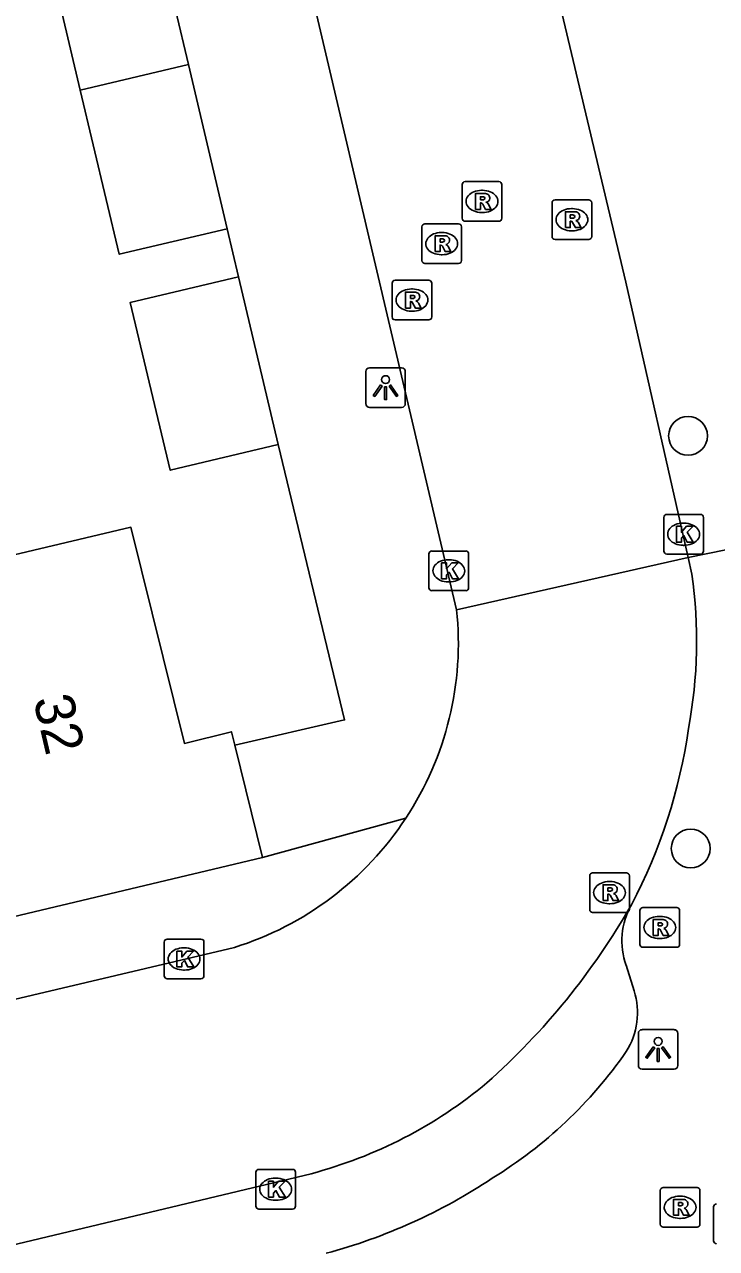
# Model space of a CAD drawing. Extents: x 158038 to 159242, y 380133 to 381214.
# Drawn here: x 159067.2 to 159084.65, y 380514.98 to 380545.84 of the extents above; entities that cross this region are included whole.
import ezdxf

# ---------------------------------------------------------------- set-up
doc = ezdxf.new("R2010")
doc.units = 0
for name, color, linetype in [('IMGEO_Boom', 7, 'Continuous'), ('IMGEO_Kolk', 7, 'Continuous'), ('IMGEO_Lichtpunt', 7, 'Continuous'), ('IMGEO_Pand', 7, 'Continuous'), ('IMGEO_Pand_nummerreeks', 7, 'Continuous'), ('IMGEO_Rijbaan_lokaal_open', 7, 'Continuous'), ('IMGEO_Rioolput', 7, 'Continuous'), ('IMGEO_Voetpad_open', 7, 'Continuous')]:
    doc.layers.add(name, color=color, linetype=linetype)

msp = doc.modelspace()

# ---------------------------------------------------------------- linework, layer by layer
at = {"layer": 'IMGEO_Boom'}
for centre in [(159083.929, 380535.47), (159083.996, 380525.064)]:
    msp.add_circle(centre, 0.489, dxfattribs=at)
at = {"layer": 'IMGEO_Kolk'}
for p, q in [((159083.392, 380533.489), (159084.244, 380533.489)), ((159083.317, 380532.563), (159083.317, 380533.415)), ((159083.805, 380533.269), (159083.83, 380533.269)), ((159084.318, 380533.415), (159084.318, 380532.563)), ((159077.471, 380532.566), (159078.323, 380532.566)), ((159083.828, 380532.709), (159083.803, 380532.709)), ((159077.396, 380531.64), (159077.396, 380532.492)), ((159077.884, 380532.346), (159077.909, 380532.346)), ((159078.397, 380532.492), (159078.397, 380531.64)), ((159084.244, 380532.489), (159083.392, 380532.489)), ((159077.907, 380531.786), (159077.882, 380531.786)), ((159078.323, 380531.566), (159077.471, 380531.566)), ((159070.722, 380521.853), (159070.722, 380522.705)), ((159070.797, 380522.779), (159071.649, 380522.779)), ((159071.723, 380522.705), (159071.723, 380521.853)), ((159071.21, 380522.559), (159071.235, 380522.559)), ((159071.649, 380521.779), (159070.797, 380521.779)), ((159071.233, 380521.999), (159071.208, 380521.999)), ((159073.032, 380516.046), (159073.032, 380516.898)), ((159073.107, 380516.972), (159073.959, 380516.972)), ((159074.033, 380516.898), (159074.033, 380516.046)), ((159073.52, 380516.752), (159073.545, 380516.752)), ((159073.543, 380516.192), (159073.518, 380516.192)), ((159073.959, 380515.972), (159073.107, 380515.972))]:
    msp.add_line(p, q, dxfattribs=at)
for points in [[(159083.392, 380533.489), (159084.244, 380533.489)], [(159083.317, 380532.563), (159083.317, 380533.415)], [(159083.638, 380533.189), (159083.761, 380533.189), (159083.761, 380533.038), (159083.891, 380533.189), (159084.055, 380533.189), (159083.909, 380533.038), (159084.062, 380532.789), (159083.91, 380532.789), (159083.825, 380532.953), (159083.761, 380532.886), (159083.761, 380532.789), (159083.638, 380532.789), (159083.638, 380533.189)], [(159084.318, 380533.415), (159084.318, 380532.563)], [(159077.471, 380532.566), (159078.323, 380532.566)], [(159077.396, 380531.64), (159077.396, 380532.492)], [(159077.717, 380532.266), (159077.84, 380532.266), (159077.84, 380532.115), (159077.97, 380532.266), (159078.134, 380532.266), (159077.988, 380532.115), (159078.141, 380531.866), (159077.989, 380531.866), (159077.904, 380532.03), (159077.84, 380531.963), (159077.84, 380531.866), (159077.717, 380531.866), (159077.717, 380532.266)], [(159078.397, 380532.492), (159078.397, 380531.64)], [(159084.244, 380532.489), (159083.392, 380532.489)], [(159078.323, 380531.566), (159077.471, 380531.566)], [(159070.722, 380521.853), (159070.722, 380522.705)], [(159070.797, 380522.779), (159071.649, 380522.779)], [(159071.723, 380522.705), (159071.723, 380521.853)], [(159071.043, 380522.479), (159071.166, 380522.479), (159071.166, 380522.328), (159071.296, 380522.479), (159071.46, 380522.479), (159071.314, 380522.328), (159071.467, 380522.079), (159071.315, 380522.079), (159071.23, 380522.243), (159071.166, 380522.176), (159071.166, 380522.079), (159071.043, 380522.079), (159071.043, 380522.479)], [(159071.649, 380521.779), (159070.797, 380521.779)], [(159073.032, 380516.046), (159073.032, 380516.898)], [(159073.107, 380516.972), (159073.959, 380516.972)], [(159074.033, 380516.898), (159074.033, 380516.046)], [(159073.353, 380516.672), (159073.476, 380516.672), (159073.476, 380516.521), (159073.606, 380516.672), (159073.77, 380516.672), (159073.624, 380516.521), (159073.777, 380516.272), (159073.625, 380516.272), (159073.54, 380516.436), (159073.476, 380516.369), (159073.476, 380516.272), (159073.353, 380516.272), (159073.353, 380516.672)], [(159073.959, 380515.972), (159073.107, 380515.972)]]:
    msp.add_lwpolyline(points, dxfattribs=at)
for centre, start, end in [((159083.394, 380533.413), 91.552, 178.448), ((159083.394, 380533.413), 91.552, 178.448), ((159084.242, 380533.413), 1.552, 88.448), ((159084.242, 380533.413), 1.552, 88.448), ((159077.473, 380532.49), 91.552, 178.448), ((159077.473, 380532.49), 91.552, 178.448), ((159078.321, 380532.49), 1.552, 88.448), ((159078.321, 380532.49), 1.552, 88.448), ((159083.394, 380532.565), 181.552, 268.448), ((159083.394, 380532.565), 181.552, 268.448), ((159084.242, 380532.565), 271.552, 358.448), ((159084.242, 380532.565), 271.552, 358.448), ((159077.473, 380531.642), 181.552, 268.448), ((159077.473, 380531.642), 181.552, 268.448), ((159078.321, 380531.642), 271.552, 358.448), ((159078.321, 380531.642), 271.552, 358.448), ((159070.799, 380522.703), 91.552, 178.448), ((159070.799, 380522.703), 91.552, 178.448), ((159071.647, 380522.703), 1.552, 88.448), ((159071.647, 380522.703), 1.552, 88.448), ((159070.799, 380521.855), 181.552, 268.448), ((159070.799, 380521.855), 181.552, 268.448), ((159071.647, 380521.855), 271.552, 358.448), ((159071.647, 380521.855), 271.552, 358.448), ((159073.109, 380516.896), 91.552, 178.448), ((159073.109, 380516.896), 91.552, 178.448), ((159073.957, 380516.896), 1.552, 88.448), ((159073.957, 380516.896), 1.552, 88.448), ((159073.109, 380516.048), 181.552, 268.448), ((159073.109, 380516.048), 181.552, 268.448), ((159073.957, 380516.048), 271.552, 358.448), ((159073.957, 380516.048), 271.552, 358.448)]:
    msp.add_arc(centre, 0.0765, start, end, dxfattribs=at)
for centre, major_axis, ratio, start_param, end_param in [((159083.804, 380532.989), (-0.387, 0.002), 0.722429, 4.712389, 7.853982), ((159083.829, 380532.989), (-0.39, 0.002), 0.717154, 1.570796, 4.712389), ((159077.883, 380532.066), (-0.387, 0.002), 0.722429, 4.712389, 7.853982), ((159077.908, 380532.066), (-0.39, 0.002), 0.717154, 1.570796, 4.712389), ((159071.209, 380522.279), (-0.387, 0.002), 0.722429, 4.712389, 7.853982), ((159071.234, 380522.279), (-0.39, 0.002), 0.717154, 1.570796, 4.712389), ((159073.519, 380516.472), (-0.387, 0.002), 0.722429, 4.712389, 7.853982), ((159073.544, 380516.472), (-0.39, 0.002), 0.717154, 1.570796, 4.712389)]:
    msp.add_ellipse(centre, major_axis=major_axis, ratio=ratio, start_param=start_param, end_param=end_param, dxfattribs=at)
at = {"layer": 'IMGEO_Lichtpunt'}
for p, q in [((159076.706, 380537.185), (159075.898, 380537.185)), ((159076.706, 380537.185), (159075.898, 380537.185)), ((159075.804, 380537.09), (159075.804, 380536.283)), ((159075.804, 380537.09), (159075.804, 380536.283)), ((159076.8, 380536.283), (159076.8, 380537.09)), ((159076.8, 380536.283), (159076.8, 380537.09)), ((159075.898, 380536.189), (159076.706, 380536.189)), ((159075.898, 380536.189), (159076.706, 380536.189)), ((159083.579, 380520.496), (159082.771, 380520.496)), ((159083.579, 380520.496), (159082.771, 380520.496)), ((159082.677, 380520.401), (159082.677, 380519.594)), ((159082.677, 380520.401), (159082.677, 380519.594)), ((159083.673, 380519.594), (159083.673, 380520.401)), ((159083.673, 380519.594), (159083.673, 380520.401)), ((159082.771, 380519.5), (159083.579, 380519.5)), ((159082.771, 380519.5), (159083.579, 380519.5))]:
    msp.add_line(p, q, dxfattribs=at)
for points in [[(159076.178, 380536.754), (159076.217, 380536.726), (159076.029, 380536.464), (159075.991, 380536.491), (159076.178, 380536.754)], [(159076.28, 380536.706), (159076.327, 380536.706), (159076.327, 380536.384), (159076.28, 380536.384), (159076.28, 380536.706)], [(159076.39, 380536.726), (159076.428, 380536.753), (159076.615, 380536.491), (159076.576, 380536.463), (159076.39, 380536.726)], [(159083.051, 380520.065), (159083.09, 380520.037), (159082.902, 380519.775), (159082.864, 380519.802), (159083.051, 380520.065)], [(159083.153, 380520.017), (159083.2, 380520.017), (159083.2, 380519.695), (159083.153, 380519.695), (159083.153, 380520.017)], [(159083.263, 380520.037), (159083.301, 380520.064), (159083.488, 380519.802), (159083.449, 380519.774), (159083.263, 380520.037)]]:
    msp.add_lwpolyline(points, dxfattribs=at)
for centre in [(159076.303, 380536.888), (159083.176, 380520.199)]:
    msp.add_circle(centre, 0.0994, dxfattribs=at)
for centre, start, end in [((159075.898, 380537.09), 90, 180), ((159075.898, 380537.09), 90, 180), ((159076.706, 380537.09), 0, 90), ((159076.706, 380537.09), 0, 90), ((159075.898, 380536.283), 180, 270), ((159075.898, 380536.283), 180, 270), ((159076.706, 380536.283), 270, 0), ((159076.706, 380536.283), 270, 360), ((159082.771, 380520.401), 90, 180), ((159082.771, 380520.401), 90, 180), ((159083.579, 380520.401), 0, 90), ((159083.579, 380520.401), 0, 90), ((159082.771, 380519.594), 180, 270), ((159082.771, 380519.594), 180, 270), ((159083.579, 380519.594), 270, 0), ((159083.579, 380519.594), 270, 360)]:
    msp.add_arc(centre, 0.0946, start, end, dxfattribs=at)
at = {"layer": 'IMGEO_Pand'}
for points in [[(159070.352, 380548.976), (159067.627, 380548.331), (159068.607, 380544.19)], [(159070.352, 380548.976), (159071.332, 380544.835)], [(159068.607, 380544.19), (159071.332, 380544.835)], [(159071.332, 380544.835), (159072.312, 380540.694)], [(159068.607, 380544.19), (159069.587, 380540.049), (159072.312, 380540.694)], [(159072.591, 380539.484), (159069.867, 380538.835), (159070.875, 380534.604), (159073.599, 380535.253)], [(159072.591, 380539.484), (159073.599, 380535.253)], [(159072.501, 380527.672), (159072.418, 380528.008), (159071.23, 380527.715), (159069.884, 380533.166), (159066.943, 380532.472)], [(159072.501, 380527.672), (159073.201, 380524.837)], [(159073.201, 380524.837), (159063.054, 380522.425)]]:
    msp.add_lwpolyline(points, dxfattribs=at)
at = {"layer": 'IMGEO_Rijbaan_lokaal_open'}
for points in [[(159078.519, 380555.471), (159080.785, 380545.957), (159082.358, 380539.346), (159083.929, 380532.406)], [(159078.094, 380531.086), (159072.688, 380554.086)], [(159083.929, 380532.406), (159078.094, 380531.086)], [(159084.025, 380531.981), (159083.929, 380532.406)], [(159072.49, 380522.569), (159045.242, 380516.137)], [(159046.844, 380510.276), (159074.425, 380516.864)]]:
    msp.add_lwpolyline(points, dxfattribs=at)
for centre, radius, start, end in [((159072.229, 380530.295), 11.916, 349.333, 8.1353), ((159070.098, 380530.246), 8.04, 326.65, 5.9962), ((159070.499, 380529.984), 13.573, 332.1704, 351.9765), ((159070.092, 380530.252), 8.048, 287.3362, 326.6407), ((159066.867, 380532.6), 18.017, 311.7194, 330.2033), ((159071.466, 380528.032), 11.553, 284.8387, 309.7709)]:
    msp.add_arc(centre, radius, start, end, dxfattribs=at)
at = {"layer": 'IMGEO_Rioolput'}
for p, q in [((159078.234, 380540.956), (159078.234, 380541.808)), ((159078.309, 380541.882), (159079.161, 380541.882)), ((159079.235, 380541.808), (159079.235, 380540.956)), ((159078.722, 380541.662), (159078.747, 380541.662)), ((159080.5, 380540.495), (159080.5, 380541.347)), ((159080.575, 380541.421), (159081.427, 380541.421)), ((159080.988, 380541.201), (159081.013, 380541.201)), ((159081.501, 380541.347), (159081.501, 380540.495)), ((159079.161, 380540.882), (159078.309, 380540.882)), ((159078.745, 380541.102), (159078.72, 380541.102)), ((159077.218, 380539.891), (159077.218, 380540.743)), ((159077.293, 380540.817), (159078.145, 380540.817)), ((159077.706, 380540.597), (159077.731, 380540.597)), ((159078.219, 380540.743), (159078.219, 380539.891)), ((159081.011, 380540.641), (159080.986, 380540.641)), ((159081.427, 380540.421), (159080.575, 380540.421)), ((159077.729, 380540.037), (159077.704, 380540.037)), ((159078.145, 380539.817), (159077.293, 380539.817)), ((159076.467, 380538.468), (159076.467, 380539.32)), ((159076.542, 380539.394), (159077.394, 380539.394)), ((159077.468, 380539.32), (159077.468, 380538.468)), ((159076.955, 380539.174), (159076.98, 380539.174)), ((159077.394, 380538.394), (159076.542, 380538.394)), ((159076.978, 380538.614), (159076.953, 380538.614)), ((159081.449, 380523.525), (159081.449, 380524.377)), ((159081.524, 380524.451), (159082.376, 380524.451)), ((159081.937, 380524.231), (159081.962, 380524.231)), ((159082.45, 380524.377), (159082.45, 380523.525)), ((159081.96, 380523.671), (159081.935, 380523.671)), ((159082.791, 380523.573), (159083.643, 380523.573)), ((159082.376, 380523.451), (159081.524, 380523.451)), ((159082.716, 380522.647), (159082.716, 380523.499)), ((159083.204, 380523.353), (159083.229, 380523.353)), ((159083.717, 380523.499), (159083.717, 380522.647)), ((159083.227, 380522.793), (159083.202, 380522.793)), ((159083.643, 380522.573), (159082.791, 380522.573)), ((159083.303, 380516.516), (159084.155, 380516.516)), ((159083.228, 380515.59), (159083.228, 380516.442)), ((159083.716, 380516.296), (159083.741, 380516.296)), ((159084.229, 380516.442), (159084.229, 380515.59)), ((159084.572, 380515.173), (159084.572, 380516.025)), ((159083.739, 380515.736), (159083.714, 380515.736)), ((159084.155, 380515.516), (159083.303, 380515.516))]:
    msp.add_line(p, q, dxfattribs=at)
for points in [[(159078.234, 380540.956), (159078.234, 380541.808)], [(159078.309, 380541.882), (159079.161, 380541.882)], [(159079.235, 380541.808), (159079.235, 380540.956)], [(159078.823, 380541.58), (159078.571, 380541.582), (159078.571, 380541.182)], [(159078.749, 380541.501), (159078.695, 380541.501), (159078.695, 380541.42)], [(159078.571, 380541.182), (159078.695, 380541.182), (159078.695, 380541.344), (159078.706, 380541.344)], [(159078.695, 380541.42), (159078.747, 380541.42)], [(159078.753, 380541.315), (159078.824, 380541.182), (159078.964, 380541.182), (159078.899, 380541.308)], [(159080.5, 380540.495), (159080.5, 380541.347)], [(159080.575, 380541.421), (159081.427, 380541.421)], [(159081.501, 380541.347), (159081.501, 380540.495)], [(159079.161, 380540.882), (159078.309, 380540.882)], [(159081.089, 380541.119), (159080.837, 380541.121), (159080.837, 380540.721)], [(159080.837, 380540.721), (159080.961, 380540.721), (159080.961, 380540.883), (159080.972, 380540.883)], [(159081.015, 380541.04), (159080.961, 380541.04), (159080.961, 380540.959)], [(159080.961, 380540.959), (159081.013, 380540.959)], [(159081.019, 380540.854), (159081.09, 380540.721), (159081.23, 380540.721), (159081.165, 380540.847)], [(159077.218, 380539.891), (159077.218, 380540.743)], [(159077.293, 380540.817), (159078.145, 380540.817)], [(159078.219, 380540.743), (159078.219, 380539.891)], [(159077.807, 380540.515), (159077.555, 380540.517), (159077.555, 380540.117)], [(159077.555, 380540.117), (159077.679, 380540.117), (159077.679, 380540.279), (159077.69, 380540.279)], [(159077.733, 380540.436), (159077.679, 380540.436), (159077.679, 380540.355)], [(159077.679, 380540.355), (159077.731, 380540.355)], [(159077.737, 380540.25), (159077.808, 380540.117), (159077.948, 380540.117), (159077.883, 380540.243)], [(159081.427, 380540.421), (159080.575, 380540.421)], [(159078.145, 380539.817), (159077.293, 380539.817)], [(159076.467, 380538.468), (159076.467, 380539.32)], [(159076.542, 380539.394), (159077.394, 380539.394)], [(159077.468, 380539.32), (159077.468, 380538.468)], [(159077.056, 380539.092), (159076.804, 380539.094), (159076.804, 380538.694)], [(159076.982, 380539.013), (159076.928, 380539.013), (159076.928, 380538.932)], [(159076.804, 380538.694), (159076.928, 380538.694), (159076.928, 380538.856), (159076.939, 380538.856)], [(159076.928, 380538.932), (159076.98, 380538.932)], [(159076.986, 380538.827), (159077.057, 380538.694), (159077.197, 380538.694), (159077.132, 380538.82)], [(159077.394, 380538.394), (159076.542, 380538.394)], [(159081.449, 380523.525), (159081.449, 380524.377)], [(159081.524, 380524.451), (159082.376, 380524.451)], [(159082.45, 380524.377), (159082.45, 380523.525)], [(159082.038, 380524.149), (159081.786, 380524.151), (159081.786, 380523.751)], [(159081.786, 380523.751), (159081.91, 380523.751), (159081.91, 380523.913), (159081.921, 380523.913)], [(159081.964, 380524.07), (159081.91, 380524.07), (159081.91, 380523.989)], [(159081.91, 380523.989), (159081.962, 380523.989)], [(159081.968, 380523.884), (159082.039, 380523.751), (159082.179, 380523.751), (159082.114, 380523.877)], [(159082.791, 380523.573), (159083.643, 380523.573)], [(159082.376, 380523.451), (159081.524, 380523.451)], [(159082.716, 380522.647), (159082.716, 380523.499)], [(159083.305, 380523.271), (159083.053, 380523.273), (159083.053, 380522.873)], [(159083.717, 380523.499), (159083.717, 380522.647)], [(159083.053, 380522.873), (159083.177, 380522.873), (159083.177, 380523.035), (159083.188, 380523.035)], [(159083.231, 380523.192), (159083.177, 380523.192), (159083.177, 380523.111)], [(159083.177, 380523.111), (159083.229, 380523.111)], [(159083.235, 380523.006), (159083.306, 380522.873), (159083.446, 380522.873), (159083.381, 380522.999)], [(159083.643, 380522.573), (159082.791, 380522.573)], [(159083.303, 380516.516), (159084.155, 380516.516)], [(159083.228, 380515.59), (159083.228, 380516.442)], [(159083.817, 380516.214), (159083.565, 380516.216), (159083.565, 380515.816)], [(159084.229, 380516.442), (159084.229, 380515.59)], [(159083.565, 380515.816), (159083.689, 380515.816), (159083.689, 380515.978), (159083.7, 380515.978)], [(159083.743, 380516.135), (159083.689, 380516.135), (159083.689, 380516.054)], [(159083.689, 380516.054), (159083.741, 380516.054)], [(159083.747, 380515.949), (159083.818, 380515.816), (159083.958, 380515.816), (159083.893, 380515.942)], [(159084.572, 380515.173), (159084.572, 380516.025)], [(159084.155, 380515.516), (159083.303, 380515.516)]]:
    msp.add_lwpolyline(points, dxfattribs=at)
for centre, radius, start, end in [((159078.311, 380541.806), 0.0765, 91.552, 178.448), ((159078.311, 380541.806), 0.0765, 91.552, 178.448), ((159079.159, 380541.806), 0.0765, 1.552, 88.448), ((159079.159, 380541.806), 0.0765, 1.552, 88.448), ((159078.755, 380541.405), 0.0964, 77.0061, 93.1865), ((159078.769, 380541.462), 0.0378, 276.6634, 79.6772), ((159078.822, 380541.47), 0.109, 350.3612, 89.416), ((159078.705, 380541.291), 0.0533, 26.0293, 88.6989), ((159078.731, 380541.609), 0.19, 274.7715, 282.9687), ((159078.82, 380541.47), 0.112, 277.5842, 350.9817), ((159078.804, 380541.255), 0.108, 29.5134, 73.7905), ((159080.577, 380541.345), 0.0765, 91.552, 178.448), ((159080.577, 380541.345), 0.0765, 91.552, 178.448), ((159081.425, 380541.345), 0.0765, 1.552, 88.448), ((159081.425, 380541.345), 0.0765, 1.552, 88.448), ((159078.311, 380540.958), 0.0765, 181.552, 268.448), ((159078.311, 380540.958), 0.0765, 181.552, 268.448), ((159079.159, 380540.958), 0.0765, 271.552, 358.448), ((159079.159, 380540.958), 0.0765, 271.552, 358.448), ((159080.971, 380540.83), 0.0533, 26.0293, 88.6989), ((159080.997, 380541.148), 0.19, 274.7715, 282.9687), ((159081.021, 380540.944), 0.0964, 77.0061, 93.1865), ((159081.035, 380541.001), 0.0378, 276.6634, 79.6772), ((159081.088, 380541.009), 0.109, 350.3612, 89.416), ((159081.086, 380541.009), 0.112, 277.5842, 350.9817), ((159081.07, 380540.794), 0.108, 29.5134, 73.7905), ((159077.295, 380540.741), 0.0765, 91.552, 178.448), ((159077.295, 380540.741), 0.0765, 91.552, 178.448), ((159078.143, 380540.741), 0.0765, 1.552, 88.448), ((159078.143, 380540.741), 0.0765, 1.552, 88.448), ((159077.689, 380540.226), 0.0533, 26.0293, 88.6989), ((159077.715, 380540.544), 0.19, 274.7715, 282.9687), ((159077.739, 380540.34), 0.0964, 77.0061, 93.1865), ((159077.753, 380540.397), 0.0378, 276.6634, 79.6772), ((159077.806, 380540.405), 0.109, 350.3612, 89.416), ((159077.804, 380540.405), 0.112, 277.5842, 350.9817), ((159077.788, 380540.19), 0.108, 29.5134, 73.7905), ((159080.577, 380540.497), 0.0765, 181.552, 268.448), ((159080.577, 380540.497), 0.0765, 181.552, 268.448), ((159081.425, 380540.497), 0.0765, 271.552, 358.448), ((159081.425, 380540.497), 0.0765, 271.552, 358.448), ((159077.295, 380539.893), 0.0765, 181.552, 268.448), ((159077.295, 380539.893), 0.0765, 181.552, 268.448), ((159078.143, 380539.893), 0.0765, 271.552, 358.448), ((159078.143, 380539.893), 0.0765, 271.552, 358.448), ((159076.544, 380539.318), 0.0765, 91.552, 178.448), ((159076.544, 380539.318), 0.0765, 91.552, 178.448), ((159077.392, 380539.318), 0.0765, 1.552, 88.448), ((159077.392, 380539.318), 0.0765, 1.552, 88.448), ((159076.988, 380538.917), 0.0964, 77.0061, 93.1865), ((159077.002, 380538.974), 0.0378, 276.6634, 79.6772), ((159077.055, 380538.982), 0.109, 350.3612, 89.416), ((159076.938, 380538.803), 0.0533, 26.0293, 88.6989), ((159076.964, 380539.121), 0.19, 274.7715, 282.9687), ((159077.053, 380538.982), 0.112, 277.5842, 350.9817), ((159077.037, 380538.767), 0.108, 29.5134, 73.7905), ((159076.544, 380538.47), 0.0765, 181.552, 268.448), ((159076.544, 380538.47), 0.0765, 181.552, 268.448), ((159077.392, 380538.47), 0.0765, 271.552, 358.448), ((159077.392, 380538.47), 0.0765, 271.552, 358.448), ((159081.526, 380524.375), 0.0765, 91.552, 178.448), ((159081.526, 380524.375), 0.0765, 91.552, 178.448), ((159082.374, 380524.375), 0.0765, 1.552, 88.448), ((159082.374, 380524.375), 0.0765, 1.552, 88.448), ((159081.92, 380523.86), 0.0533, 26.0293, 88.6989), ((159081.946, 380524.178), 0.19, 274.7715, 282.9687), ((159081.97, 380523.974), 0.0964, 77.0061, 93.1865), ((159081.984, 380524.031), 0.0378, 276.6634, 79.6772), ((159082.037, 380524.039), 0.109, 350.3612, 89.416), ((159082.035, 380524.039), 0.112, 277.5842, 350.9817), ((159082.019, 380523.824), 0.108, 29.5134, 73.7905), ((159082.793, 380523.497), 0.0765, 91.552, 178.448), ((159082.793, 380523.497), 0.0765, 91.552, 178.448), ((159083.641, 380523.497), 0.0765, 1.552, 88.448), ((159083.641, 380523.497), 0.0765, 1.552, 88.448), ((159081.526, 380523.527), 0.0765, 181.552, 268.448), ((159081.526, 380523.527), 0.0765, 181.552, 268.448), ((159082.374, 380523.527), 0.0765, 271.552, 358.448), ((159082.374, 380523.527), 0.0765, 271.552, 358.448), ((159083.304, 380523.161), 0.109, 350.3612, 89.416), ((159083.187, 380522.982), 0.0533, 26.0293, 88.6989), ((159083.213, 380523.3), 0.19, 274.7715, 282.9687), ((159083.237, 380523.096), 0.0964, 77.0061, 93.1865), ((159083.251, 380523.153), 0.0378, 276.6634, 79.6772), ((159083.302, 380523.161), 0.112, 277.5842, 350.9817), ((159083.286, 380522.946), 0.108, 29.5134, 73.7905), ((159082.793, 380522.649), 0.0765, 181.552, 268.448), ((159082.793, 380522.649), 0.0765, 181.552, 268.448), ((159083.641, 380522.649), 0.0765, 271.552, 358.448), ((159083.641, 380522.649), 0.0765, 271.552, 358.448), ((159083.305, 380516.44), 0.0765, 91.552, 178.448), ((159083.305, 380516.44), 0.0765, 91.552, 178.448), ((159084.153, 380516.44), 0.0765, 1.552, 88.448), ((159084.153, 380516.44), 0.0765, 1.552, 88.448), ((159083.816, 380516.104), 0.109, 350.3612, 89.416), ((159083.699, 380515.925), 0.0533, 26.0293, 88.6989), ((159083.725, 380516.243), 0.19, 274.7715, 282.9687), ((159083.749, 380516.039), 0.0964, 77.0061, 93.1865), ((159083.763, 380516.096), 0.0378, 276.6634, 79.6772), ((159083.814, 380516.104), 0.112, 277.5842, 350.9817), ((159083.798, 380515.889), 0.108, 29.5134, 73.7905), ((159084.649, 380516.023), 0.0765, 91.552, 178.448), ((159084.649, 380516.023), 0.0765, 91.552, 178.448), ((159083.305, 380515.592), 0.0765, 181.552, 268.448), ((159083.305, 380515.592), 0.0765, 181.552, 268.448), ((159084.153, 380515.592), 0.0765, 271.552, 358.448), ((159084.153, 380515.592), 0.0765, 271.552, 358.448), ((159084.649, 380515.175), 0.0765, 181.552, 268.448), ((159084.649, 380515.175), 0.0765, 181.552, 268.448)]:
    msp.add_arc(centre, radius, start, end, dxfattribs=at)
for centre, major_axis, ratio, start_param, end_param in [((159078.721, 380541.382), (-0.387, 0.002), 0.722429, 4.712389, 7.853982), ((159078.746, 380541.382), (-0.39, 0.002), 0.717154, 1.570796, 4.712389), ((159080.987, 380540.921), (-0.387, 0.002), 0.722429, 4.712389, 7.853982), ((159081.012, 380540.921), (-0.39, 0.002), 0.717154, 1.570796, 4.712389), ((159077.705, 380540.317), (-0.387, 0.002), 0.722429, 4.712389, 7.853982), ((159077.73, 380540.317), (-0.39, 0.002), 0.717154, 1.570796, 4.712389), ((159076.954, 380538.894), (-0.387, 0.002), 0.722429, 4.712389, 7.853982), ((159076.979, 380538.894), (-0.39, 0.002), 0.717154, 1.570796, 4.712389), ((159081.936, 380523.951), (-0.387, 0.002), 0.722429, 4.712389, 7.853982), ((159081.961, 380523.951), (-0.39, 0.002), 0.717154, 1.570796, 4.712389), ((159083.203, 380523.073), (-0.387, 0.002), 0.722429, 4.712389, 7.853982), ((159083.228, 380523.073), (-0.39, 0.002), 0.717154, 1.570796, 4.712389), ((159083.715, 380516.016), (-0.387, 0.002), 0.722429, 4.712389, 7.853982), ((159083.74, 380516.016), (-0.39, 0.002), 0.717154, 1.570796, 4.712389)]:
    msp.add_ellipse(centre, major_axis=major_axis, ratio=ratio, start_param=start_param, end_param=end_param, dxfattribs=at)
at = {"layer": 'IMGEO_Voetpad_open'}
for points in [[(159072.312, 380540.694), (159072.591, 380539.484)], [(159073.599, 380535.253), (159075.268, 380528.308), (159072.501, 380527.672)], [(159083.929, 380532.406), (159088.767, 380533.389)], [(159073.201, 380524.837), (159076.814, 380525.826)], [(159082.368, 380522.118), (159082.573, 380521.474)]]:
    msp.add_lwpolyline(points, dxfattribs=at)
for centre, radius, start, end in [((159084.102, 380522.736), 1.841, 150.3485, 199.6344), ((159080.793, 380520.93), 1.861, 327.9266, 16.9772), ((159072.982, 380526.489), 11.446, 301.6652, 325.1114), ((159071.076, 380528.677), 14.316, 285.1039, 303.5609)]:
    msp.add_arc(centre, radius, start, end, dxfattribs=at)

# ---------------------------------------------------------------- texts
at = {"layer": 'IMGEO_Pand_nummerreeks'}
msp.add_text('32', height=1, rotation=283.2715, dxfattribs=at).set_placement((159067.416, 380528.822))

doc.saveas('drawing.dxf')
